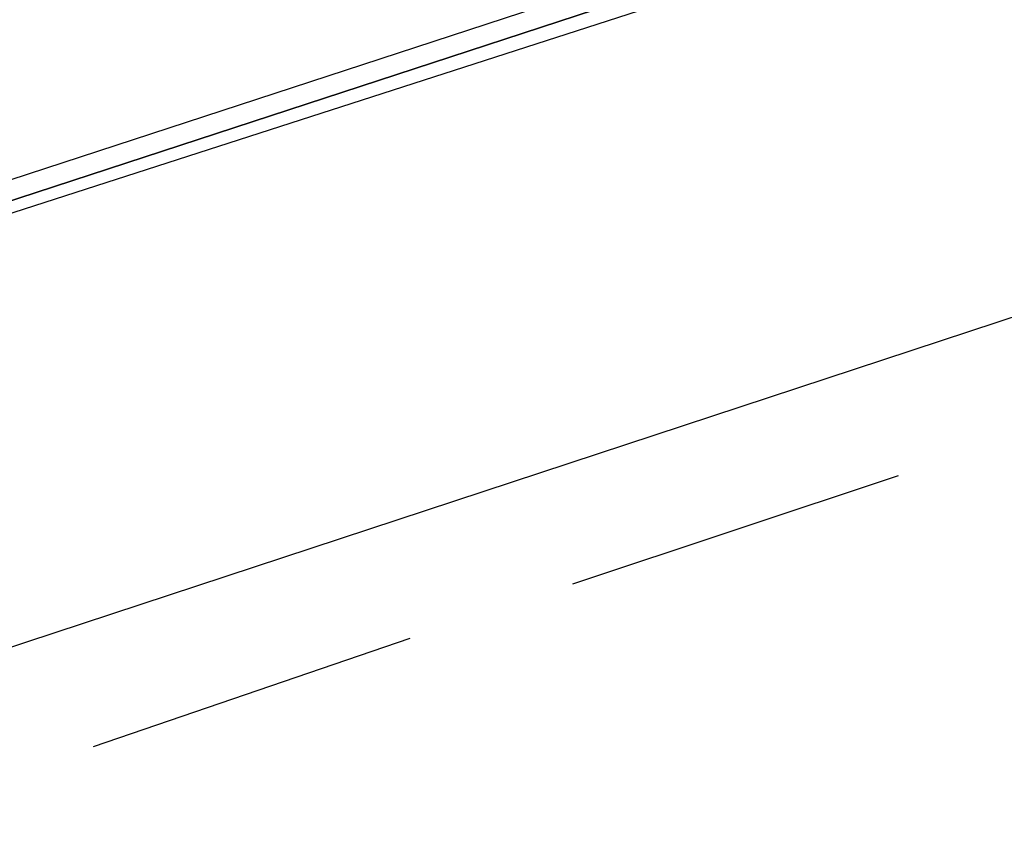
# Model space of a CAD drawing. Header units: feet. Extents: x -79 to 198, y -22 to 181.
# Tile 600 of 656: x 53.33 to 54.78, y 147.58 to 148.78. Entities that reach past the tile are written whole.
import ezdxf

# ---------------------------------------------------------------- set-up
doc = ezdxf.new("R2010")
doc.units = ezdxf.units.FT
doc.layers.add('A-LINEA', color=7, linetype='CONTINUOUS')

msp = doc.modelspace()

# ---------------------------------------------------------------- linework, layer by layer
at = {"layer": 'A-LINEA'}
for p, q in [((52.4667, 147.5778), (55.9867, 148.7378)), ((52.4667, 147.5778), (55.9867, 148.7378)), ((54.6267, 148.1111), (54.1467, 147.9511)), ((54.6267, 148.1111), (54.1467, 147.9511)), ((53.9067, 147.8711), (53.44, 147.7111)), ((53.9067, 147.8711), (53.44, 147.7111))]:
    msp.add_line(p, q, dxfattribs=at)
for points in [[(52.1467, 148.1644), (55.8933, 149.3911), (55.9067, 149.3778), (55.9067, 149.3644), (52.16, 148.1378), (52.1467, 148.1511), (52.1467, 148.1644)], [(52.1467, 148.1644), (55.8933, 149.3911), (55.9067, 149.3778), (55.9067, 149.3644), (52.16, 148.1378), (52.1467, 148.1511), (52.1467, 148.1644)], [(52.16, 148.1378), (55.9067, 149.3644), (55.92, 149.3511), (55.92, 149.3378), (52.16, 148.1244), (52.16, 148.1378)], [(52.16, 148.1378), (55.9067, 149.3644), (55.92, 149.3511), (55.92, 149.3378), (52.16, 148.1244), (52.16, 148.1378)]]:
    msp.add_lwpolyline(points, dxfattribs=at)

doc.saveas('drawing.dxf')
